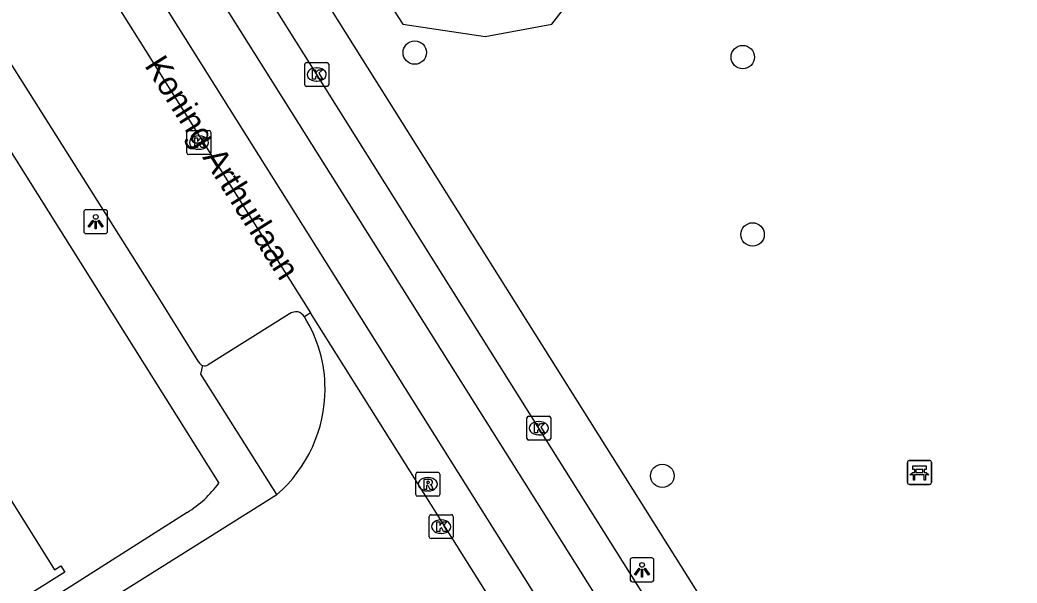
# Model space of a CAD drawing. Extents: x 160077 to 160945, y 386481 to 387498.
# Drawn here: x 160464.84 to 160506.47, y 386968.48 to 386992.01 of the extents above; entities that cross this region are included whole.
import ezdxf

# ---------------------------------------------------------------- set-up
doc = ezdxf.new("R2010")
doc.units = 0
for name, color, linetype in [('IMGEO_Bank', 7, 'Continuous'), ('IMGEO_Boom', 7, 'Continuous'), ('IMGEO_Groenvoorziening', 7, 'Continuous'), ('IMGEO_Kolk', 7, 'Continuous'), ('IMGEO_Lichtpunt', 7, 'Continuous'), ('IMGEO_Openbare_ruimte_label', 7, 'Continuous'), ('IMGEO_Pand', 7, 'Continuous'), ('IMGEO_Parkeervlak_open', 7, 'Continuous'), ('IMGEO_Rijbaan_lokaal_gesloten', 7, 'Continuous'), ('IMGEO_Rijbaan_lokaal_open', 7, 'Continuous'), ('IMGEO_Rioolput', 7, 'Continuous'), ('IMGEO_Voetpad_open', 7, 'Continuous')]:
    doc.layers.add(name, color=color, linetype=linetype)

msp = doc.modelspace()

# ---------------------------------------------------------------- linework, layer by layer
at = {"layer": 'IMGEO_Bank'}
for p, q in [((160501.892, 386972.679), (160501.892, 386973.52)), ((160501.892, 386973.52), (160501.892, 386972.679)), ((160501.967, 386973.604), (160502.808, 386973.604)), ((160502.808, 386973.604), (160501.967, 386973.604)), ((160502.201, 386973.11), (160502.201, 386973.216)), ((160502.245, 386973.216), (160502.245, 386973.11)), ((160502.533, 386973.222), (160502.251, 386973.222)), ((160502.539, 386973.11), (160502.539, 386973.216)), ((160502.583, 386973.216), (160502.583, 386973.11)), ((160502.892, 386973.529), (160502.892, 386972.688)), ((160502.892, 386972.688), (160502.892, 386973.529)), ((160502.589, 386973.002), (160502.196, 386973.002)), ((160502.251, 386973.104), (160502.533, 386973.104)), ((160502.817, 386972.604), (160501.976, 386972.604)), ((160501.976, 386972.604), (160502.817, 386972.604))]:
    msp.add_line(p, q, dxfattribs=at)
for points in [[(160502.195, 386973.222), (160502.109, 386973.222), (160502.109, 386973.383), (160502.672, 386973.383), (160502.672, 386973.222), (160502.589, 386973.222)], [(160502.139, 386973.002), (160501.997, 386973.002), (160502.109, 386973.104), (160502.195, 386973.104)], [(160502.189, 386972.995), (160502.189, 386972.788), (160502.146, 386972.788), (160502.146, 386972.995)], [(160502.589, 386973.104), (160502.672, 386973.104), (160502.784, 386973.002), (160502.645, 386973.002)], [(160502.639, 386972.995), (160502.639, 386972.788), (160502.595, 386972.788), (160502.595, 386972.995)]]:
    msp.add_lwpolyline(points, dxfattribs=at)
for centre, radius, start, end in [((160501.97, 386973.526), 0.0779, 92.4484, 184.2845), ((160501.97, 386973.526), 0.0779, 92.4484, 184.2845), ((160502.194, 386973.215), 0.00671, 2.8957, 87.1043), ((160502.251, 386973.215), 0.00671, 92.8957, 177.1043), ((160502.533, 386973.215), 0.00671, 2.8957, 87.1043), ((160502.59, 386973.215), 0.00671, 92.8957, 177.1043), ((160502.814, 386973.526), 0.0779, 2.4484, 94.2845), ((160502.814, 386973.526), 0.0779, 2.4484, 94.2845), ((160502.139, 386972.995), 0.00671, 2.8957, 87.1043), ((160502.196, 386972.995), 0.00671, 92.8957, 177.1043), ((160502.194, 386973.111), 0.00671, 272.8957, 357.1043), ((160502.251, 386973.111), 0.00671, 182.8957, 267.1043), ((160502.533, 386973.111), 0.00671, 272.8957, 357.1043), ((160502.59, 386973.111), 0.00671, 182.8957, 267.1043), ((160502.588, 386972.995), 0.00671, 2.8957, 87.1043), ((160502.645, 386972.995), 0.00671, 92.8957, 177.1043), ((160501.97, 386972.682), 0.0779, 182.4484, 274.2845), ((160501.97, 386972.682), 0.0779, 182.4484, 274.2845), ((160502.814, 386972.682), 0.0779, 272.4484, 4.2845), ((160502.814, 386972.682), 0.0779, 272.4484, 4.2845)]:
    msp.add_arc(centre, radius, start, end, dxfattribs=at)
at = {"layer": 'IMGEO_Boom'}
for centre in [(160481.321, 386990.646), (160495.016, 386990.457), (160495.426, 386983.047), (160491.659, 386972.962)]:
    msp.add_circle(centre, 0.489, dxfattribs=at)
at = {"layer": 'IMGEO_Groenvoorziening'}
msp.add_lwpolyline([(160464.986, 387012.914), (160471.316, 387011.452), (160475.182, 387009.259), (160475.695, 387007.063), (160476.28, 387002.889), (160478.184, 387000.912), (160479.941, 386999.302), (160480.307, 386997.764), (160479.648, 386995.934), (160479.502, 386993.884), (160480.82, 386991.833), (160484.261, 386991.321), (160487.043, 386991.833), (160488.8, 386994.103), (160491.509, 386995.055), (160495.756, 386995.787), (160499.417, 386996.446), (160500.575, 386997.159), (160501.599, 386998.096), (160502.227, 386998.518), (160502.884, 386998.823), (160503.598, 386999.155), (160505.071, 386999.494), (160508.716, 387001.132)], dxfattribs=at)
at = {"layer": 'IMGEO_Kolk'}
for p, q in [((160476.728, 386989.305), (160476.728, 386990.157)), ((160476.803, 386990.231), (160477.655, 386990.231)), ((160477.216, 386990.011), (160477.241, 386990.011)), ((160477.729, 386990.157), (160477.729, 386989.305)), ((160477.239, 386989.451), (160477.214, 386989.451)), ((160477.655, 386989.231), (160476.803, 386989.231)), ((160471.888, 386987.384), (160472.74, 386987.384)), ((160471.813, 386986.458), (160471.813, 386987.31)), ((160472.301, 386987.164), (160472.326, 386987.164)), ((160472.814, 386987.31), (160472.814, 386986.458)), ((160472.324, 386986.604), (160472.299, 386986.604)), ((160472.74, 386986.384), (160471.888, 386986.384)), ((160486, 386974.527), (160486, 386975.379)), ((160486.075, 386975.453), (160486.927, 386975.453)), ((160487.001, 386975.379), (160487.001, 386974.527)), ((160486.488, 386975.233), (160486.513, 386975.233)), ((160486.927, 386974.453), (160486.075, 386974.453)), ((160486.511, 386974.673), (160486.486, 386974.673)), ((160481.927, 386970.414), (160481.927, 386971.266)), ((160482.002, 386971.34), (160482.854, 386971.34)), ((160482.928, 386971.266), (160482.928, 386970.414)), ((160482.415, 386971.12), (160482.44, 386971.12)), ((160482.854, 386970.34), (160482.002, 386970.34)), ((160482.438, 386970.56), (160482.413, 386970.56))]:
    msp.add_line(p, q, dxfattribs=at)
for points in [[(160476.728, 386989.305), (160476.728, 386990.157)], [(160476.803, 386990.231), (160477.655, 386990.231)], [(160477.049, 386989.931), (160477.172, 386989.931), (160477.172, 386989.78), (160477.302, 386989.931), (160477.466, 386989.931), (160477.32, 386989.78), (160477.473, 386989.531), (160477.321, 386989.531), (160477.236, 386989.695), (160477.172, 386989.628), (160477.172, 386989.531), (160477.049, 386989.531), (160477.049, 386989.931)], [(160477.729, 386990.157), (160477.729, 386989.305)], [(160477.655, 386989.231), (160476.803, 386989.231)], [(160471.888, 386987.384), (160472.74, 386987.384)], [(160471.813, 386986.458), (160471.813, 386987.31)], [(160472.134, 386987.084), (160472.257, 386987.084), (160472.257, 386986.933), (160472.387, 386987.084), (160472.551, 386987.084), (160472.405, 386986.933), (160472.558, 386986.684), (160472.406, 386986.684), (160472.321, 386986.848), (160472.257, 386986.781), (160472.257, 386986.684), (160472.134, 386986.684), (160472.134, 386987.084)], [(160472.814, 386987.31), (160472.814, 386986.458)], [(160472.74, 386986.384), (160471.888, 386986.384)], [(160486, 386974.527), (160486, 386975.379)], [(160486.075, 386975.453), (160486.927, 386975.453)], [(160487.001, 386975.379), (160487.001, 386974.527)], [(160486.321, 386975.153), (160486.444, 386975.153), (160486.444, 386975.002), (160486.574, 386975.153), (160486.738, 386975.153), (160486.592, 386975.002), (160486.745, 386974.753), (160486.593, 386974.753), (160486.508, 386974.917), (160486.444, 386974.85), (160486.444, 386974.753), (160486.321, 386974.753), (160486.321, 386975.153)], [(160486.927, 386974.453), (160486.075, 386974.453)], [(160481.927, 386970.414), (160481.927, 386971.266)], [(160482.002, 386971.34), (160482.854, 386971.34)], [(160482.928, 386971.266), (160482.928, 386970.414)], [(160482.248, 386971.04), (160482.371, 386971.04), (160482.371, 386970.889), (160482.501, 386971.04), (160482.665, 386971.04), (160482.519, 386970.889), (160482.672, 386970.64), (160482.52, 386970.64), (160482.435, 386970.804), (160482.371, 386970.737), (160482.371, 386970.64), (160482.248, 386970.64), (160482.248, 386971.04)], [(160482.854, 386970.34), (160482.002, 386970.34)]]:
    msp.add_lwpolyline(points, dxfattribs=at)
for centre, start, end in [((160476.805, 386990.155), 91.552, 178.448), ((160476.805, 386990.155), 91.552, 178.448), ((160477.653, 386990.155), 1.552, 88.448), ((160477.653, 386990.155), 1.552, 88.448), ((160476.805, 386989.307), 181.552, 268.448), ((160476.805, 386989.307), 181.552, 268.448), ((160477.653, 386989.307), 271.552, 358.448), ((160477.653, 386989.307), 271.552, 358.448), ((160471.89, 386987.308), 91.552, 178.448), ((160471.89, 386987.308), 91.552, 178.448), ((160472.738, 386987.308), 1.552, 88.448), ((160472.738, 386987.308), 1.552, 88.448), ((160471.89, 386986.46), 181.552, 268.448), ((160471.89, 386986.46), 181.552, 268.448), ((160472.738, 386986.46), 271.552, 358.448), ((160472.738, 386986.46), 271.552, 358.448), ((160486.077, 386975.377), 91.552, 178.448), ((160486.077, 386975.377), 91.552, 178.448), ((160486.925, 386975.377), 1.552, 88.448), ((160486.925, 386975.377), 1.552, 88.448), ((160486.077, 386974.529), 181.552, 268.448), ((160486.077, 386974.529), 181.552, 268.448), ((160486.925, 386974.529), 271.552, 358.448), ((160486.925, 386974.529), 271.552, 358.448), ((160482.004, 386971.264), 91.552, 178.448), ((160482.004, 386971.264), 91.552, 178.448), ((160482.852, 386971.264), 1.552, 88.448), ((160482.852, 386971.264), 1.552, 88.448), ((160482.004, 386970.416), 181.552, 268.448), ((160482.004, 386970.416), 181.552, 268.448), ((160482.852, 386970.416), 271.552, 358.448), ((160482.852, 386970.416), 271.552, 358.448)]:
    msp.add_arc(centre, 0.0765, start, end, dxfattribs=at)
for centre, major_axis, ratio, start_param, end_param in [((160477.215, 386989.731), (-0.387, 0.002), 0.722429, 4.712389, 7.853982), ((160477.24, 386989.731), (-0.39, 0.002), 0.717154, 1.570796, 4.712389), ((160472.3, 386986.884), (-0.387, 0.002), 0.722429, 4.712389, 7.853982), ((160472.325, 386986.884), (-0.39, 0.002), 0.717154, 1.570796, 4.712389), ((160486.487, 386974.953), (-0.387, 0.002), 0.722429, 4.712389, 7.853982), ((160486.512, 386974.953), (-0.39, 0.002), 0.717154, 1.570796, 4.712389), ((160482.414, 386970.84), (-0.387, 0.002), 0.722429, 4.712389, 7.853982), ((160482.439, 386970.84), (-0.39, 0.002), 0.717154, 1.570796, 4.712389)]:
    msp.add_ellipse(centre, major_axis=major_axis, ratio=ratio, start_param=start_param, end_param=end_param, dxfattribs=at)
at = {"layer": 'IMGEO_Lichtpunt'}
for p, q in [((160468.407, 386984.078), (160467.599, 386984.078)), ((160468.407, 386984.078), (160467.599, 386984.078)), ((160467.505, 386983.983), (160467.505, 386983.176)), ((160467.505, 386983.983), (160467.505, 386983.176)), ((160468.501, 386983.176), (160468.501, 386983.983)), ((160468.501, 386983.176), (160468.501, 386983.983)), ((160467.599, 386983.082), (160468.407, 386983.082)), ((160467.599, 386983.082), (160468.407, 386983.082)), ((160491.214, 386969.537), (160490.406, 386969.537)), ((160491.214, 386969.537), (160490.406, 386969.537)), ((160490.312, 386969.442), (160490.312, 386968.635)), ((160490.312, 386969.442), (160490.312, 386968.635)), ((160491.308, 386968.635), (160491.308, 386969.442)), ((160491.308, 386968.635), (160491.308, 386969.442)), ((160490.406, 386968.541), (160491.214, 386968.541)), ((160490.406, 386968.541), (160491.214, 386968.541))]:
    msp.add_line(p, q, dxfattribs=at)
for points in [[(160467.879, 386983.647), (160467.918, 386983.619), (160467.73, 386983.357), (160467.692, 386983.384), (160467.879, 386983.647)], [(160468.091, 386983.619), (160468.129, 386983.646), (160468.316, 386983.384), (160468.277, 386983.356), (160468.091, 386983.619)], [(160467.981, 386983.599), (160468.028, 386983.599), (160468.028, 386983.277), (160467.981, 386983.277), (160467.981, 386983.599)], [(160490.686, 386969.106), (160490.725, 386969.078), (160490.537, 386968.816), (160490.499, 386968.843), (160490.686, 386969.106)], [(160490.788, 386969.058), (160490.835, 386969.058), (160490.835, 386968.736), (160490.788, 386968.736), (160490.788, 386969.058)], [(160490.898, 386969.078), (160490.936, 386969.105), (160491.123, 386968.843), (160491.084, 386968.815), (160490.898, 386969.078)]]:
    msp.add_lwpolyline(points, dxfattribs=at)
for centre in [(160468.004, 386983.781), (160490.811, 386969.24)]:
    msp.add_circle(centre, 0.0994, dxfattribs=at)
for centre, start, end in [((160467.599, 386983.983), 90, 180), ((160467.599, 386983.983), 90, 180), ((160468.407, 386983.983), 0, 90), ((160468.407, 386983.983), 0, 90), ((160467.599, 386983.176), 180, 270), ((160467.599, 386983.176), 180, 270), ((160468.407, 386983.176), 270, 0), ((160468.407, 386983.176), 270, 360), ((160490.406, 386969.442), 90, 180), ((160490.406, 386969.442), 90, 180), ((160491.214, 386969.442), 0, 90), ((160491.214, 386969.442), 0, 90), ((160490.406, 386968.635), 180, 270), ((160490.406, 386968.635), 180, 270), ((160491.214, 386968.635), 270, 0), ((160491.214, 386968.635), 270, 360)]:
    msp.add_arc(centre, 0.0946, start, end, dxfattribs=at)
at = {"layer": 'IMGEO_Pand'}
msp.add_lwpolyline([(160463.511, 386973.456), (160466.279, 386969.039), (160466.55, 386969.209), (160466.72, 386968.936), (160456.277, 386962.403), (160453.342, 386967.092)], dxfattribs=at)
at = {"layer": 'IMGEO_Parkeervlak_open'}
msp.add_lwpolyline([(160476.091, 386979.728), (160472.696, 386977.604)], dxfattribs=at)
for centre, radius, start, end in [((160476.351, 386979.392), 0.424, 29.5828, 127.7623), ((160472.547, 386977.816), 0.259, 254.9584, 304.9971)]:
    msp.add_arc(centre, radius, start, end, dxfattribs=at)
at = {"layer": 'IMGEO_Rijbaan_lokaal_gesloten'}
for points in [[(160505.157, 386945.256), (160504.006, 386947.109), (160495.253, 386961.028), (160486.501, 386974.953), (160477.229, 386989.731), (160467.421, 387005.35), (160466.642, 387006.564)], [(160503.723, 386944.337), (160465.2, 387005.644)], [(160501.896, 386943.239), (160463.407, 387004.517)], [(160465.979, 386997.266), (160469.534, 386991.602), (160476.969, 386979.769)], [(160485.624, 386965.994), (160476.969, 386979.769)]]:
    msp.add_lwpolyline(points, dxfattribs=at)
at = {"layer": 'IMGEO_Rijbaan_lokaal_open'}
for points in [[(160476.969, 386979.769), (160476.72, 386979.602)], [(160459.004, 386961.786), (160459.177, 386961.895), (160475.566, 386972.176)]]:
    msp.add_lwpolyline(points, dxfattribs=at)
for centre, radius, start, end in [((160471.935, 386976.613), 5.642, 359.7398, 31.9953), ((160471.726, 386976.591), 5.851, 311.0189, 359.9641)]:
    msp.add_arc(centre, radius, start, end, dxfattribs=at)
at = {"layer": 'IMGEO_Rioolput'}
for p, q in [((160481.365, 386972.186), (160481.365, 386973.038)), ((160481.44, 386973.112), (160482.292, 386973.112)), ((160481.853, 386972.892), (160481.878, 386972.892)), ((160482.366, 386973.038), (160482.366, 386972.186)), ((160482.292, 386972.112), (160481.44, 386972.112)), ((160481.876, 386972.332), (160481.851, 386972.332))]:
    msp.add_line(p, q, dxfattribs=at)
for points in [[(160481.365, 386972.186), (160481.365, 386973.038)], [(160481.44, 386973.112), (160482.292, 386973.112)], [(160481.954, 386972.81), (160481.702, 386972.812), (160481.702, 386972.412)], [(160482.366, 386973.038), (160482.366, 386972.186)], [(160481.702, 386972.412), (160481.826, 386972.412), (160481.826, 386972.574), (160481.837, 386972.574)], [(160481.88, 386972.731), (160481.826, 386972.731), (160481.826, 386972.65)], [(160481.826, 386972.65), (160481.878, 386972.65)], [(160481.884, 386972.545), (160481.955, 386972.412), (160482.095, 386972.412), (160482.03, 386972.538)], [(160482.292, 386972.112), (160481.44, 386972.112)]]:
    msp.add_lwpolyline(points, dxfattribs=at)
for centre, radius, start, end in [((160481.442, 386973.036), 0.0765, 91.552, 178.448), ((160481.442, 386973.036), 0.0765, 91.552, 178.448), ((160481.953, 386972.7), 0.109, 350.3612, 89.416), ((160482.29, 386973.036), 0.0765, 1.552, 88.448), ((160482.29, 386973.036), 0.0765, 1.552, 88.448), ((160481.836, 386972.521), 0.0533, 26.0293, 88.6989), ((160481.862, 386972.839), 0.19, 274.7715, 282.9687), ((160481.886, 386972.635), 0.0964, 77.0061, 93.1865), ((160481.9, 386972.692), 0.0378, 276.6634, 79.6772), ((160481.951, 386972.7), 0.112, 277.5842, 350.9817), ((160481.935, 386972.485), 0.108, 29.5134, 73.7905), ((160481.442, 386972.188), 0.0765, 181.552, 268.448), ((160481.442, 386972.188), 0.0765, 181.552, 268.448), ((160482.29, 386972.188), 0.0765, 271.552, 358.448), ((160482.29, 386972.188), 0.0765, 271.552, 358.448)]:
    msp.add_arc(centre, radius, start, end, dxfattribs=at)
for centre, major_axis, ratio, start_param, end_param in [((160481.852, 386972.612), (-0.387, 0.002), 0.722429, 4.712389, 7.853982), ((160481.877, 386972.612), (-0.39, 0.002), 0.717154, 1.570796, 4.712389)]:
    msp.add_ellipse(centre, major_axis=major_axis, ratio=ratio, start_param=start_param, end_param=end_param, dxfattribs=at)
at = {"layer": 'IMGEO_Voetpad_open'}
for points in [[(160464.986, 387012.914), (160478.482, 386991.392), (160529.657, 386909.949)], [(160453.975, 387003.205), (160473.137, 386972.655)], [(160472.311, 386977.716), (160470.605, 386980.437), (160465.282, 386988.892), (160462.056, 386994.004)], [(160475.566, 386972.176), (160472.396, 386977.213), (160472.48, 386977.566)], [(160471.824, 386971.434), (160458.325, 386962.854), (160459.004, 386961.786)]]:
    msp.add_lwpolyline(points, dxfattribs=at)
for centre, radius, start, end in [((160472.546, 386977.811), 0.253, 201.9367, 254.8804), ((160469.356, 386975.404), 4.675, 301.8646, 323.9768)]:
    msp.add_arc(centre, radius, start, end, dxfattribs=at)

# ---------------------------------------------------------------- texts
at = {"layer": 'IMGEO_Openbare_ruimte_label'}
msp.add_text('Koning Arthurlaan', height=1, rotation=302.2604, dxfattribs=at).set_placement((160470.016, 386990.105))

doc.saveas('drawing.dxf')
